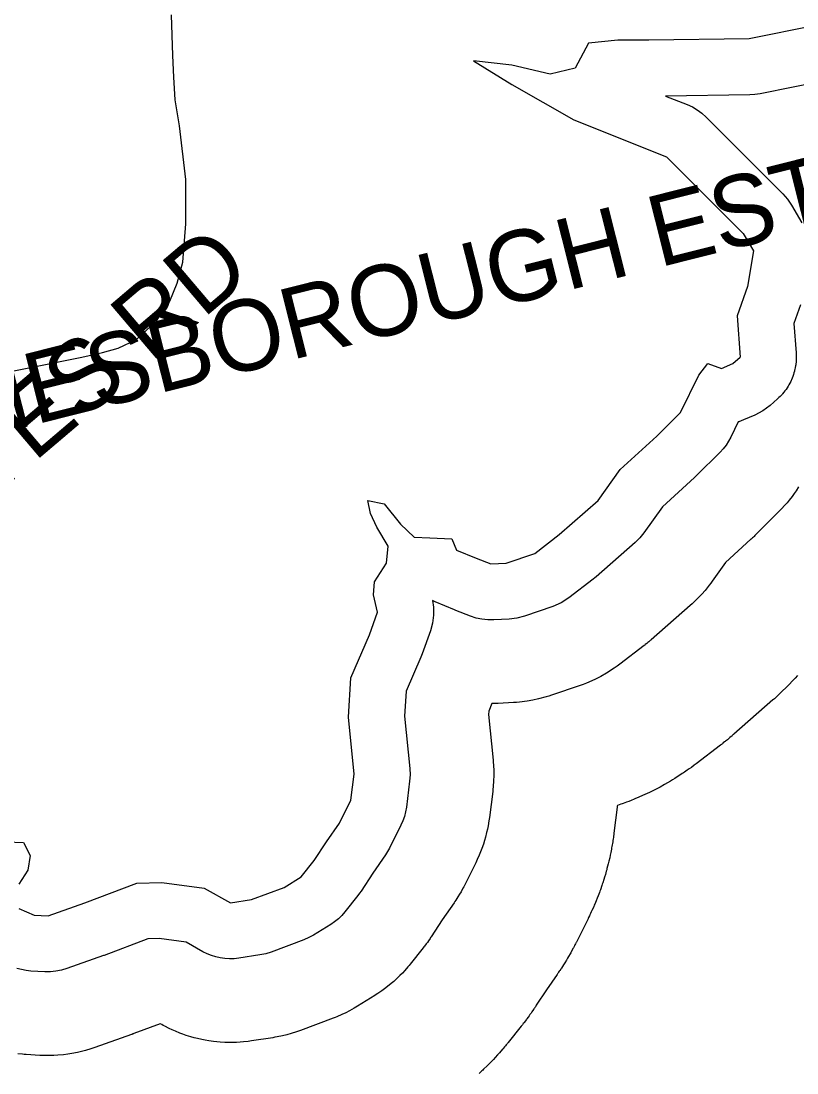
# Model space of a CAD drawing. Extents: x 1950930 to 2061844, y 904556 to 1017002.
# Drawn here: x 1978894 to 1979933, y 1000988 to 1002396 of the extents above; entities that cross this region are included whole.
import ezdxf

# ---------------------------------------------------------------- set-up
doc = ezdxf.new("R2010")
doc.units = 0
for name, color, linetype in [('Exist Hydrographic Buffer Line', 7, 'Continuous'), ('Exist Hydrographic Lake Shore', 7, 'Continuous'), ('Exist Road Non-System Type 51', 7, 'Continuous'), ('Exist Road Non-System Type 51 Label', 7, 'Continuous')]:
    doc.layers.add(name, color=color, linetype=linetype)

msp = doc.modelspace()

# ---------------------------------------------------------------- linework, layer by layer
at = {"layer": 'Exist Hydrographic Buffer Line'}
for points in [[(1979972.2, 1002316.7), (1979883.5, 1002298.9), (1979876.7, 1002297.9), (1979869.8, 1002297.5), (1979757.1, 1002295.8), (1979786, 1002284.3), (1979793, 1002281.2), (1979799.5, 1002277.3), (1979805.7, 1002272.8), (1979811.4, 1002267.7), (1979913.9, 1002165.1), (1979920.3, 1002157.8), (1979925.6, 1002149.8), (1979939.4, 1002126.1)], [(1979937.6, 1002016.3), (1979928.9, 1001991.5), (1979931.8, 1001951.9), (1979931.8, 1001950.7), (1979931.9, 1001949.4), (1979931.9, 1001947), (1979932, 1001944.5), (1979931.9, 1001943.3), (1979931.9, 1001942.1), (1979931.6, 1001939.6), (1979931.4, 1001937.2), (1979931.2, 1001936), (1979931.1, 1001934.7), (1979930.6, 1001932.4), (1979930.2, 1001930), (1979929.8, 1001928.8), (1979929.6, 1001927.5), (1979928.8, 1001925.2), (1979928.2, 1001922.9), (1979927.7, 1001921.7), (1979927.4, 1001920.5), (1979926.4, 1001918.3), (1979925.5, 1001916), (1979925, 1001914.9), (1979924.5, 1001913.7), (1979923.3, 1001911.6), (1979922.2, 1001909.4), (1979921.6, 1001908.4), (1979921, 1001907.3), (1979919.6, 1001905.3), (1979918.3, 1001903.2), (1979917.5, 1001902.2), (1979916.8, 1001901.2), (1979915.2, 1001899.3), (1979913.7, 1001897.4), (1979912.9, 1001896.5), (1979912.1, 1001895.6), (1979910.3, 1001893.8), (1979908.7, 1001892.1), (1979907.7, 1001891.3), (1979906.8, 1001890.4), (1979897, 1001881.7), (1979887.4, 1001874.4), (1979876.7, 1001868.8), (1979861.5, 1001862.2), (1979855, 1001859.8), (1979854.2, 1001859.6), (1979844.3, 1001839.4), (1979841.3, 1001833.9), (1979838, 1001828.7), (1979834.2, 1001823.8), (1979830, 1001819.3), (1979798.4, 1001787.7), (1979797.1, 1001786.4), (1979795.8, 1001785.3), (1979752.8, 1001746), (1979728, 1001711.1), (1979722.5, 1001704.3), (1979716.3, 1001698.1), (1979664, 1001652.3), (1979662.1, 1001650.8), (1979660.2, 1001649.3), (1979627.5, 1001624.2), (1979617.3, 1001617.6), (1979606.2, 1001612.7), (1979568.1, 1001599.7), (1979558, 1001597), (1979547.7, 1001595.7), (1979527, 1001594.6), (1979519.1, 1001594.6), (1979511.2, 1001595.5), (1979503.4, 1001597.1), (1979495.9, 1001599.6), (1979476.2, 1001607.2), (1979475.4, 1001607.6), (1979474.6, 1001607.9), (1979448.4, 1001618.8), (1979444.9, 1001620.5), (1979446.3, 1001611.9), (1979446.5, 1001601.1), (1979445.1, 1001590.4), (1979442.2, 1001580), (1979431.4, 1001549.4), (1979430.5, 1001547.1), (1979429.5, 1001544.8), (1979409.7, 1001499.1), (1979407.6, 1001465.9), (1979414.6, 1001395.7), (1979415, 1001387.3), (1979414.4, 1001378.9), (1979410.1, 1001344), (1979409, 1001337.8), (1979407.4, 1001331.6), (1979405.3, 1001325.6), (1979402.7, 1001319.8), (1979387.5, 1001289.3), (1979384.9, 1001284.5), (1979382, 1001280), (1979365.2, 1001255.8), (1979349.5, 1001231.7), (1979347.4, 1001228.7), (1979345.2, 1001225.8), (1979327.8, 1001204), (1979323.6, 1001199.2), (1979319, 1001194.7), (1979314, 1001190.7), (1979308.7, 1001187.1), (1979285.8, 1001172.9), (1979279.4, 1001169.4), (1979272.7, 1001166.5), (1979229.1, 1001150.1), (1979221.7, 1001147.8), (1979214.1, 1001146.2), (1979185.8, 1001141.8), (1979179.6, 1001141.1), (1979173.4, 1001141), (1979167.2, 1001141.3), (1979161, 1001142.2), (1979154.9, 1001143.5), (1979149, 1001145.4), (1979143.2, 1001147.8), (1979137.6, 1001150.6), (1979115.3, 1001163.2), (1979079.1, 1001168.1), (1979063.9, 1001167.6), (1979005.7, 1001145.7), (1979005.1, 1001145.5), (1979004.5, 1001145.3), (1978955.5, 1001127.9), (1978948.3, 1001125.7), (1978940.9, 1001124.3), (1978933.5, 1001123.6), (1978926, 1001123.6), (1978907.4, 1001124.7), (1978901.1, 1001125.4), (1978894.8, 1001126.6), (1978888.7, 1001128.3)], [(1979935.1, 1001772.7), (1979931.7, 1001767.5), (1979929.1, 1001763.7), (1979926.4, 1001760), (1979922.6, 1001755.1), (1979919.6, 1001751.5), (1979916.6, 1001748), (1979912.4, 1001743.5), (1979910.8, 1001741.8), (1979909.2, 1001740.1), (1979877.6, 1001708.5), (1979877.1, 1001708), (1979876.7, 1001707.6), (1979875.4, 1001706.4), (1979874.5, 1001705.5), (1979873.5, 1001704.6), (1979872.3, 1001703.4), (1979871.8, 1001702.9), (1979871.3, 1001702.5), (1979837.1, 1001671.3), (1979819.3, 1001646.3), (1979817.4, 1001643.6), (1979815.4, 1001641.1), (1979809.9, 1001634.2), (1979805.7, 1001629.2), (1979801.1, 1001624.5), (1979794.9, 1001618.3), (1979792.5, 1001616.1), (1979790.1, 1001613.9), (1979737.8, 1001568.1), (1979737.1, 1001567.5), (1979736.4, 1001566.9), (1979734.5, 1001565.3), (1979733.1, 1001564.2), (1979731.7, 1001563), (1979729.8, 1001561.5), (1979729.1, 1001560.9), (1979728.4, 1001560.4), (1979695.7, 1001535.3), (1979692.1, 1001532.6), (1979688.3, 1001530.1), (1979678.1, 1001523.5), (1979670.3, 1001518.9), (1979662.1, 1001514.9), (1979651, 1001510.1), (1979646.8, 1001508.4), (1979642.6, 1001506.8), (1979604.4, 1001493.7), (1979600.7, 1001492.5), (1979597, 1001491.5), (1979586.9, 1001488.8), (1979579.4, 1001487), (1979571.7, 1001485.8), (1979561.3, 1001484.5), (1979557.5, 1001484.1), (1979553.6, 1001483.9), (1979532.9, 1001482.8), (1979529.9, 1001482.7), (1979527, 1001482.6), (1979524.6, 1001482.6), (1979520.3, 1001472.5), (1979520, 1001468), (1979526.1, 1001406.8), (1979526.4, 1001403.7), (1979526.5, 1001400.6), (1979526.9, 1001392.2), (1979527, 1001385.9), (1979526.7, 1001379.7), (1979526.2, 1001371.3), (1979525.9, 1001368.2), (1979525.6, 1001365), (1979521.2, 1001330.2), (1979520.9, 1001327.8), (1979520.5, 1001325.5), (1979519.5, 1001319.2), (1979518.6, 1001314.5), (1979517.5, 1001309.9), (1979515.9, 1001303.7), (1979514.6, 1001299.2), (1979513.2, 1001294.7), (1979511.1, 1001288.7), (1979509.4, 1001284.2), (1979507.6, 1001279.8), (1979505, 1001274), (1979504, 1001271.9), (1979502.9, 1001269.7), (1979487.7, 1001239.2), (1979486.8, 1001237.4), (1979485.8, 1001235.6), (1979483.2, 1001230.9), (1979481.2, 1001227.4), (1979479.1, 1001224), (1979476.2, 1001219.4), (1979475.1, 1001217.7), (1979473.9, 1001216.1), (1979458.1, 1001193.3), (1979443.3, 1001170.5), (1979442.5, 1001169.4), (1979441.8, 1001168.3), (1979439.7, 1001165.3), (1979438.2, 1001163.1), (1979436.6, 1001160.9), (1979434.4, 1001158), (1979433.5, 1001156.9), (1979432.7, 1001155.9), (1979415.3, 1001134.1), (1979413.7, 1001132.2), (1979412.2, 1001130.4), (1979408, 1001125.6), (1979404.8, 1001122), (1979401.4, 1001118.6), (1979396.8, 1001114.2), (1979393.3, 1001110.9), (1979389.6, 1001107.8), (1979384.7, 1001103.8), (1979380.9, 1001100.9), (1979377, 1001098.1), (1979371.7, 1001094.5), (1979369.7, 1001093.2), (1979367.7, 1001091.9), (1979344.8, 1001077.7), (1979342.5, 1001076.3), (1979340.1, 1001074.9), (1979333.7, 1001071.4), (1979328.8, 1001068.8), (1979323.8, 1001066.6), (1979317.1, 1001063.6), (1979314.6, 1001062.6), (1979312, 1001061.6), (1979268.4, 1001045.2), (1979265.7, 1001044.3), (1979263, 1001043.4), (1979255.6, 1001041), (1979250.1, 1001039.4), (1979244.4, 1001038.1), (1979236.9, 1001036.5), (1979234, 1001036), (1979231.2, 1001035.5), (1979202.9, 1001031.1), (1979200.6, 1001030.8), (1979198.2, 1001030.5), (1979192, 1001029.8), (1979187.4, 1001029.4), (1979182.8, 1001029.2), (1979176.5, 1001029), (1979171.9, 1001029), (1979167.2, 1001029.1), (1979161, 1001029.5), (1979156.3, 1001029.8), (1979151.7, 1001030.4), (1979145.5, 1001031.2), (1979140.9, 1001032), (1979136.4, 1001032.9), (1979130.3, 1001034.3), (1979125.8, 1001035.4), (1979121.3, 1001036.7), (1979115.3, 1001038.6), (1979110.9, 1001040.1), (1979106.6, 1001041.7), (1979100.8, 1001044.1), (1979096.5, 1001045.9), (1979092.3, 1001048), (1979086.8, 1001050.8), (1979084.7, 1001051.9), (1979082.7, 1001053), (1979080.6, 1001054.2), (1979045.1, 1001040.9), (1979044.9, 1001040.8), (1979044.6, 1001040.7), (1979044, 1001040.5), (1979043.6, 1001040.3), (1979043.1, 1001040.2), (1979042.5, 1001039.9), (1979042.3, 1001039.9), (1979042.1, 1001039.8), (1978993, 1001022.3), (1978990.4, 1001021.4), (1978987.7, 1001020.6), (1978980.5, 1001018.4), (1978975.1, 1001017), (1978969.6, 1001015.7), (1978962.3, 1001014.3), (1978956.7, 1001013.4), (1978951.2, 1001012.7), (1978943.7, 1001012), (1978938.1, 1001011.7), (1978932.5, 1001011.6), (1978925, 1001011.6), (1978922.2, 1001011.7), (1978919.4, 1001011.8), (1978900.9, 1001012.9), (1978898.5, 1001013.1), (1978896.1, 1001013.3), (1978889.8, 1001014)], [(1979933.6, 1001520.3), (1979930.3, 1001516.6), (1979927, 1001513), (1979922.4, 1001508.3), (1979920.7, 1001506.5), (1979919, 1001504.8), (1979912.7, 1001498.6), (1979911.9, 1001497.8), (1979911, 1001496.9), (1979908.6, 1001494.6), (1979906.8, 1001493), (1979905, 1001491.3), (1979902.6, 1001489.1), (1979901.7, 1001488.3), (1979900.7, 1001487.5), (1979848.4, 1001441.7), (1979848.2, 1001441.5), (1979847.9, 1001441.2), (1979847.2, 1001440.6), (1979846.7, 1001440.2), (1979846.2, 1001439.7), (1979845.5, 1001439.2), (1979845.3, 1001438.9), (1979845, 1001438.7), (1979843.1, 1001437.1), (1979842.6, 1001436.7), (1979842.1, 1001436.3), (1979840.7, 1001435.1), (1979839.7, 1001434.2), (1979838.6, 1001433.4), (1979837.2, 1001432.2), (1979836.7, 1001431.8), (1979836.1, 1001431.4), (1979834.2, 1001429.9), (1979834, 1001429.7), (1979833.7, 1001429.5), (1979833, 1001428.9), (1979832.5, 1001428.5), (1979831.9, 1001428.1), (1979831.2, 1001427.5), (1979830.9, 1001427.3), (1979830.7, 1001427.1), (1979798, 1001402), (1979796.6, 1001401), (1979795.3, 1001400), (1979791.6, 1001397.3), (1979788.8, 1001395.3), (1979786, 1001393.4), (1979782.3, 1001390.8), (1979780.9, 1001389.9), (1979779.4, 1001389), (1979769.3, 1001382.4), (1979766.4, 1001380.6), (1979763.5, 1001378.8), (1979755.7, 1001374.2), (1979749.7, 1001370.9), (1979743.7, 1001367.8), (1979735.5, 1001363.8), (1979732.4, 1001362.4), (1979729.3, 1001361), (1979718.2, 1001356.1), (1979716.7, 1001355.4), (1979715.1, 1001354.8), (1979710.9, 1001353.1), (1979707.7, 1001351.8), (1979704.6, 1001350.6), (1979700.3, 1001349), (1979698.7, 1001348.5), (1979697.1, 1001347.9), (1979692.5, 1001346.3), (1979692.4, 1001345.4), (1979692.3, 1001344.2), (1979687.9, 1001309.3), (1979687.8, 1001308.4), (1979687.7, 1001307.6), (1979687.4, 1001305.2), (1979687.1, 1001303.5), (1979686.9, 1001301.7), (1979686.5, 1001299.3), (1979686.3, 1001298.5), (1979686.2, 1001297.6), (1979685.1, 1001291.3), (1979684.8, 1001289.6), (1979684.5, 1001287.8), (1979683.6, 1001283.2), (1979682.9, 1001279.7), (1979682.2, 1001276.2), (1979681.1, 1001271.6), (1979680.7, 1001269.8), (1979680.2, 1001268.1), (1979678.6, 1001261.9), (1979678.2, 1001260.2), (1979677.7, 1001258.5), (1979676.4, 1001253.9), (1979675.4, 1001250.5), (1979674.4, 1001247.1), (1979672.9, 1001242.6), (1979672.3, 1001240.9), (1979671.8, 1001239.2), (1979669.7, 1001233.2), (1979669.1, 1001231.6), (1979668.5, 1001229.9), (1979666.8, 1001225.4), (1979665.5, 1001222.1), (1979664.2, 1001218.8), (1979662.3, 1001214.4), (1979661.6, 1001212.8), (1979660.9, 1001211.2), (1979658.3, 1001205.4), (1979657.9, 1001204.6), (1979657.6, 1001203.8), (1979656.6, 1001201.6), (1979655.8, 1001200), (1979655, 1001198.4), (1979654, 1001196.3), (1979653.6, 1001195.5), (1979653.2, 1001194.7), (1979638, 1001164.1), (1979637.6, 1001163.5), (1979637.3, 1001162.8), (1979636.4, 1001161), (1979635.7, 1001159.6), (1979635, 1001158.3), (1979634, 1001156.5), (1979633.7, 1001155.9), (1979633.3, 1001155.2), (1979630.7, 1001150.4), (1979630, 1001149.1), (1979629.2, 1001147.8), (1979627.2, 1001144.3), (1979625.7, 1001141.7), (1979624.2, 1001139.1), (1979622, 1001135.7), (1979621.2, 1001134.4), (1979620.4, 1001133.1), (1979617.5, 1001128.6), (1979617.1, 1001127.9), (1979616.7, 1001127.3), (1979615.6, 1001125.6), (1979614.7, 1001124.3), (1979613.9, 1001123.1), (1979612.8, 1001121.4), (1979612.3, 1001120.8), (1979611.9, 1001120.2), (1979597.5, 1001099.5), (1979584, 1001078.8), (1979583.8, 1001078.4), (1979583.5, 1001078), (1979582.7, 1001076.8), (1979582.2, 1001076), (1979581.6, 1001075.1), (1979580.8, 1001074), (1979580.6, 1001073.6), (1979580.3, 1001073.2), (1979578.2, 1001070.2), (1979577.6, 1001069.4), (1979577.1, 1001068.5), (1979575.5, 1001066.3), (1979574.3, 1001064.7), (1979573.1, 1001063), (1979571.5, 1001060.8), (1979570.9, 1001060), (1979570.3, 1001059.2), (1979568.1, 1001056.3), (1979567.8, 1001055.9), (1979567.5, 1001055.5), (1979566.6, 1001054.4), (1979566, 1001053.6), (1979565.4, 1001052.8), (1979564.5, 1001051.8), (1979564.2, 1001051.4), (1979563.9, 1001051), (1979546.5, 1001029.2), (1979545.9, 1001028.5), (1979545.3, 1001027.8), (1979543.8, 1001025.9), (1979542.7, 1001024.5), (1979541.5, 1001023.2), (1979540, 1001021.3), (1979539.4, 1001020.7), (1979538.8, 1001020), (1979534.6, 1001015.2), (1979533.4, 1001013.8), (1979532.2, 1001012.5), (1979529, 1001008.9), (1979526.5, 1001006.3), (1979524.1, 1001003.7), (1979520.7, 1001000.3), (1979519.4, 1000999.1), (1979518.1, 1000997.8), (1979513.5, 1000993.4), (1979512.2, 1000992.1), (1979510.9, 1000990.9), (1979507.4, 1000987.7)]]:
    msp.add_lwpolyline(points, dxfattribs=at)
at = {"layer": 'Exist Hydrographic Lake Shore'}
for points in [[(1979957.5, 1002390.2), (1979868.7, 1002372.5), (1979734.7, 1002370.5), (1979693.3, 1002370.5), (1979653.8, 1002366.6), (1979636.1, 1002333), (1979602.6, 1002325.1), (1979551.3, 1002337), (1979500, 1002342.9), (1979551.3, 1002311.3), (1979634.1, 1002264), (1979758.3, 1002214.6), (1979860.8, 1002112), (1979874.6, 1002088.4), (1979866.8, 1002041), (1979853, 1002001.6), (1979857, 1001946.4)], [(1978891.1, 1001208.3), (1978911.8, 1001199.6), (1978930.4, 1001198.5), (1978979.4, 1001216), (1979049.1, 1001242.1), (1979082.9, 1001243.2), (1979139.5, 1001235.6), (1979174.4, 1001216), (1979202.7, 1001220.3), (1979246.3, 1001236.7), (1979269.2, 1001250.8), (1979286.6, 1001272.7), (1979303, 1001297.7), (1979320.4, 1001322.8), (1979335.7, 1001353.3), (1979340, 1001388.2), (1979332.4, 1001464.5), (1979335.7, 1001516.9), (1979360.7, 1001574.7), (1979371.6, 1001605.2), (1979366.2, 1001628.1), (1979367.3, 1001645.5), (1979383.6, 1001670.6), (1979385.8, 1001693.5), (1979370.5, 1001718.6), (1979361.8, 1001737.1), (1979358.5, 1001754.5), (1979380.3, 1001750.2), (1979402.1, 1001722.9), (1979420.6, 1001705.5), (1979441.3, 1001704.4), (1979470.8, 1001703.3), (1979477.3, 1001688), (1979503.4, 1001677.1), (1979523.1, 1001669.5), (1979543.8, 1001670.6), (1979581.9, 1001683.7), (1979614.6, 1001708.8), (1979666.9, 1001754.5), (1979696.3, 1001796), (1979745.3, 1001840.7), (1979776.9, 1001872.3), (1979801.4, 1001922.4), (1979813.4, 1001937.7), (1979831.9, 1001931.2), (1979847.2, 1001937.7), (1979857, 1001946.4)], [(1978874.8, 1001297.7), (1978897.7, 1001296.6), (1978906.4, 1001279.2), (1978903.1, 1001259.6), (1978891.1, 1001241)]]:
    msp.add_lwpolyline(points, dxfattribs=at)
at = {"layer": 'Exist Road Non-System Type 51'}
msp.add_lwpolyline([(1978087.5, 1001541.4), (1978269.5, 1001730.3), (1978296.5, 1001767.4), (1978323.5, 1001794.5), (1978360.6, 1001814.8), (1978404.6, 1001821.5), (1978472.1, 1001845.2), (1978975.5, 1001946.5), (1979003.1, 1001952.6), (1979024.1, 1001958.2), (1979048.9, 1001969.8), (1979075.6, 1001994.8), (1979093.6, 1002021.3), (1979103, 1002045.2), (1979110.8, 1002073.5), (1979115, 1002124.8), (1979115, 1002183.9), (1979106.2, 1002256.1), (1979100.5, 1002290.5), (1979098.6, 1002321.1), (1979097.2, 1002349.9), (1979095.8, 1002404.5)], dxfattribs=at)

# ---------------------------------------------------------------- texts
at = {"layer": 'Exist Road Non-System Type 51 Label'}
for s, rotation, p in [('  JOE DANIEL ESTATE RD', 350.2944, (1979258.9, 1002577.7)), ('  PINESBOROUGH ESTATES RD', 14.1352, (1978639.2, 1001786.9)), ('  PINESBOROUGH ESTATES RD', 40.3412, (1977727.8, 1000799.6)), ('  RAINBOW RIDGE RD', 316.9046, (1978068.6, 1001429.1))]:
    msp.add_text(s, height=95, rotation=rotation, dxfattribs=at).set_placement(p)

doc.saveas('drawing.dxf')
